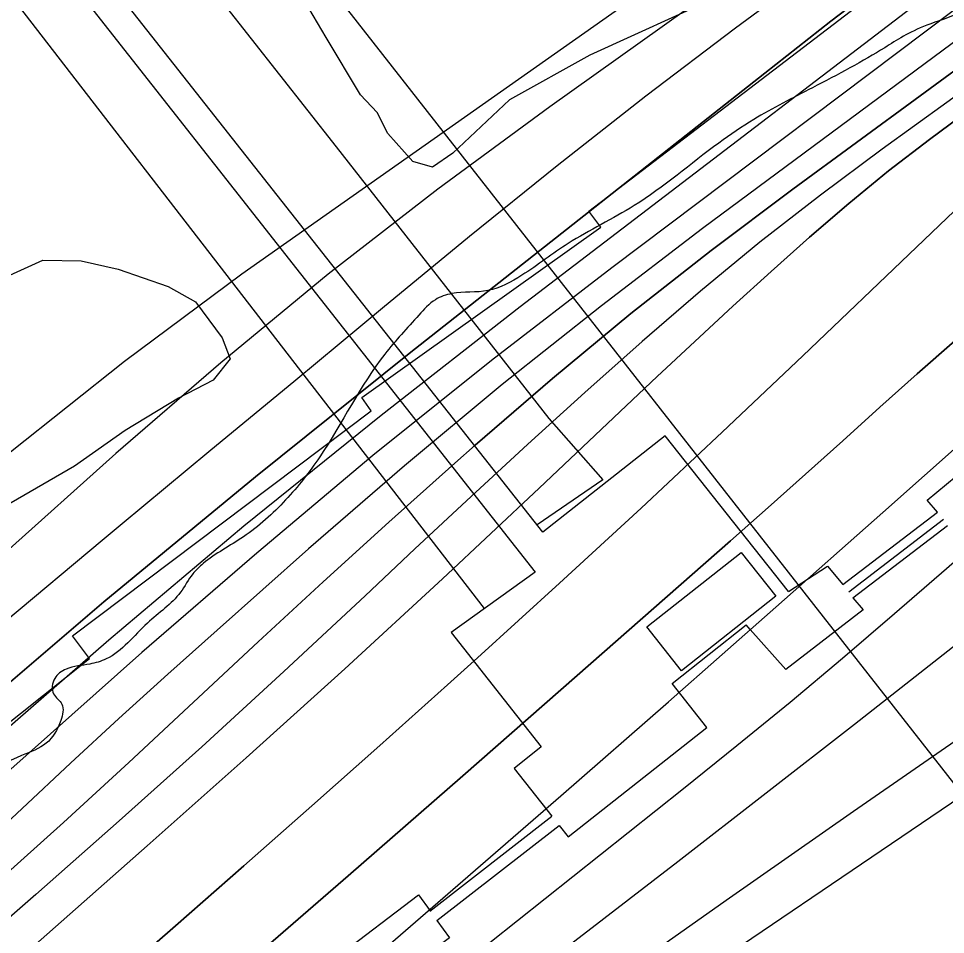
# Model space of a CAD drawing. Extents: x 3297753 to 3335611, y 652252 to 677623.
# Drawn here: x 3314328 to 3314835, y 658857 to 659359 of the extents above; entities that cross this region are included whole.
import ezdxf

# ---------------------------------------------------------------- set-up
doc = ezdxf.new("R2010")
doc.units = 0
for name, color, linetype in [('V-BLDG-OTLN', 7, 'Continuous'), ('V-CHAN-DOCK', 7, 'Continuous'), ('V-RIVR-EDGE', 7, 'Continuous'), ('V-RIVR-RANG', 7, 'Continuous'), ('V-RRAP-RVMT', 7, 'Continuous'), ('V-SITE-VEGE', 7, 'Continuous'), ('V-TOPO-DPTH', 7, 'Continuous'), ('V-TOPO-MAJR', 7, 'Continuous'), ('V-TOPO-MINR', 7, 'Continuous'), ('V-TOPO-WATR', 7, 'Continuous'), ('V-UTIL-LINE', 7, 'Continuous')]:
    doc.layers.add(name, color=color, linetype=linetype)

msp = doc.modelspace()

# ---------------------------------------------------------------- linework, layer by layer
at = {"layer": 'V-BLDG-OTLN'}
msp.add_lwpolyline([(3314671.67, 659025.48), (3314723.28, 659066.29), (3314742.25, 659042.3), (3314690.64, 659001.49)], close=True, dxfattribs=at)
at = {"layer": 'V-CHAN-DOCK'}
for p, q in [((3314778.83, 659048.62), (3314830.66, 659088.39)), ((3314784.47, 659041.35), (3314836.26, 659081.09)), ((3314552.69, 658869.83), (3314619.56, 658921.88)), ((3314556.68, 658864.7), (3314623.56, 658916.75))]:
    msp.add_line(p, q, dxfattribs=at)
for points in [[(3314749.17, 659044.85), (3314681.69, 659130.13), (3314614.71, 659077.34), (3314215.48, 659583.81), (3314203.81, 659575.65), (3314235.52, 659532.23), (3314610.44, 659055.43), (3314564.39, 659022.42), (3314613.81, 658959.72), (3314598.93, 658947.99), (3314619.53, 658921.86)], [(3314830.66, 659088.39), (3314825.06, 659094.8), (3314856.88, 659121.24), (3314876.65, 659124.46), (3314876.75, 659124.14)], [(3314749.17, 659044.85), (3314770.5, 659058.76), (3314778.83, 659048.62)], [(3314784.47, 659041.35), (3314790.12, 659034.89), (3314747.61, 659002.11), (3314728.21, 659024.03), (3314726.02, 659026.63)], [(3314623.56, 658916.75), (3314628.53, 658910.43), (3314704.5, 658970.32), (3314685.49, 658994.45), (3314726.02, 659026.63)], [(3314507.4, 658837.09), (3314501.55, 658844.38), (3314546.63, 658878.73), (3314552.9, 658869.98)], [(3314556.68, 658864.7), (3314563.46, 658855.24), (3314519.47, 658822.05), (3314511.33, 658832.2)]]:
    msp.add_lwpolyline(points, dxfattribs=at)
at = {"layer": 'V-RIVR-EDGE'}
msp.add_spline([(3319472.94, 662096.79), (3319451.36, 662084.83), (3319431.44, 662073.27), (3319412.76, 662065.44), (3319386.64, 662059.7), (3319355.13, 662056.05), (3319321.53, 662047.43), (3319286.69, 662035.91), (3319261.79, 662024.37), (3319253.91, 662022.31), (3319243.96, 662022.34), (3319236.91, 662020.28), (3319220.3, 662007.06), (3319214.06, 661999.2), (3319197.88, 661992.61), (3319174.65, 661985.21), (3319135.25, 661974.53), (3319095.84, 661962.6), (3319061.83, 661950.67), (3319035.69, 661940.78), (3319017.02, 661932.54), (3319004.15, 661925.11), (3318977.6, 661914.4), (3318949.4, 661908.67), (3318929.07, 661903.33), (3318893.41, 661894.3), (3318836.17, 661878.69), (3318802.16, 661869.66), (3318784.32, 661864.31), (3318761.1, 661859.4), (3318735.37, 661848.27), (3318707.16, 661836.32), (3318683.94, 661831.82), (3318667.77, 661829.78), (3318647.86, 661824.86), (3318612.18, 661812.51), (3318583.56, 661801.39), (3318550.78, 661789.45), (3318517.19, 661780.83), (3318486.91, 661770.55), (3318459.1, 661757.77), (3318437.11, 661748.7), (3318401.09, 661732.56), (3318376.27, 661719.66), (3318350.33, 661712.4), (3318322.69, 661702.89), (3318295.62, 661690.56), (3318275.88, 661686.66), (3318257.84, 661681.07), (3318243.73, 661673.22), (3318214.4, 661661.46), (3318180.55, 661645.76), (3318148.4, 661630.07), (3318131.47, 661619.4), (3318111.14, 661604.8), (3318079.51, 661575.01), (3318056.38, 661560.42), (3318032.66, 661542.45), (3318016.3, 661532.35), (3317961.53, 661489.66), (3317862.74, 661415.52), (3317830, 661391.93), (3317829.43, 661388.56), (3317827.16, 661382.93), (3317810.8, 661375.64), (3317785.97, 661359.92), (3317761.13, 661342.52), (3317743.62, 661322.84), (3317726.09, 661300.91), (3317708.57, 661278.97), (3317696.72, 661270.55), (3317673.58, 661255.39), (3317601.32, 661201.48), (3317560.67, 661171.71), (3317529.07, 661153.2), (3317513.82, 661140.27), (3317483.9, 661117.24), (3317464.15, 661105.46), (3317423.52, 661083.02), (3317409.43, 661079.11), (3317401.54, 661079.13), (3317375.02, 661065.67), (3317364.3, 661058.94), (3317348.5, 661051.09), (3317330.46, 661046.62), (3317307.32, 661033.16), (3317289.27, 661024.75), (3317263.88, 661012.42), (3317240.77, 661008.53), (3317230.05, 661004.05), (3317228.35, 661000.11), (3317221.59, 660998.43), (3317196.21, 660991.17), (3317170.27, 660981.66), (3317149.41, 660978.33), (3317103.16, 660960.97), (3317073.27, 660949.78), (3317034.34, 660929.59), (3316995.97, 660909.96), (3316948.02, 660886.98), (3316914.74, 660873.53), (3316885.97, 660860.65), (3316880.89, 660856.15), (3316871.29, 660848.28), (3316865.65, 660846.61), (3316855.51, 660846.63), (3316850.44, 660846.65), (3316844.22, 660840.46), (3316839.71, 660839.91), (3316835.77, 660840.48), (3316830.69, 660836.55), (3316818.84, 660828.69), (3316813.76, 660828.14), (3316808.13, 660827.03), (3316803.62, 660827.04), (3316796.84, 660818.6), (3316784.98, 660809.62), (3316774.82, 660802.88), (3316771.42, 660796.13), (3316765.18, 660779.24), (3316755.55, 660759.54), (3316745.94, 660744.35), (3316732.38, 660728.61), (3316712.63, 660717.95), (3316683.85, 660703.37), (3316676.52, 660701.13), (3316664.67, 660695.53), (3316651.68, 660680.34), (3316633.05, 660666.87), (3316616.12, 660656.2), (3316590.15, 660637.11), (3316544.42, 660603.41), (3316510, 660580.96), (3316472.73, 660551.75), (3316428.71, 660523.12), (3316390.32, 660495.6), (3316363.8, 660477.64), (3316349.69, 660469.78), (3316341.23, 660464.73), (3316335.03, 660464.75), (3316325.45, 660464.77), (3316313.61, 660461.42), (3316289.93, 660456.97), (3316257.21, 660443.53), (3316237.47, 660436.25), (3316207.01, 660423.93), (3316177.1, 660405.41), (3316154.53, 660393.07), (3316131.95, 660375.09), (3316110.5, 660362.19), (3316095.27, 660353.21), (3316080.02, 660338.03), (3316051.22, 660312.74), (3316013.92, 660270.58), (3315988.5, 660245.84), (3315960.26, 660217.18), (3315939.93, 660200.89), (3315925.81, 660185.14), (3315911.13, 660173.91), (3315895.32, 660159.86), (3315882.88, 660145.8), (3315867.63, 660130.06), (3315849.01, 660119.97), (3315837.71, 660109.29), (3315808.9, 660080.06), (3315786.88, 660062.08), (3315758.09, 660038.49), (3315733.81, 660018.83), (3315725.32, 660002.51), (3315692.01, 659976.67), (3315659.82, 659949.14), (3315603.36, 659904.2), (3315571.16, 659873.28), (3315569.47, 659873.29), (3315558.76, 659868.81), (3315547.47, 659863.2), (3315527.7, 659844.09), (3315506.25, 659828.37), (3315477.47, 659812.1), (3315461.12, 659805.94), (3315440.8, 659793.59), (3315429.5, 659781.79), (3315402.4, 659758.19), (3315361.76, 659731.8), (3315304.2, 659696.45), (3315255.66, 659666.7), (3315169.91, 659624.65), (3315140.01, 659611.76), (3315123.65, 659603.35), (3315098.82, 659588.76), (3315044.63, 659551.14), (3314989.87, 659507.33), (3314954.29, 659474.73), (3314933.97, 659462.39), (3314926.06, 659452.83), (3314915.88, 659440.45), (3314897.81, 659423.59), (3314866.75, 659396.06), (3314844.73, 659376.39), (3314848.66, 659370.75), (3314824.95, 659355.03), (3314801.82, 659342.69), (3314762.32, 659320.81), (3314730.16, 659303.42), (3314710.97, 659290.51), (3314664.68, 659256.25), (3314628.56, 659235.49), (3314603.16, 659218.09), (3314584.55, 659209.68), (3314564.82, 659208.04), (3314555.8, 659204.68), (3314546.76, 659196.25), (3314528.11, 659174.88), (3314492.47, 659118.62), (3314473.82, 659095), (3314450.67, 659074.77), (3314428.65, 659060.18), (3314423, 659054.56), (3314416.22, 659044.43), (3314398.14, 659027.57), (3314375.56, 659007.9), (3314366.53, 659005.11), (3314353.57, 659002.32), (3314347.36, 658997.27), (3314346.77, 658988.82), (3314351.26, 658983.17), (3314350.68, 658974.16), (3314342.76, 658961.78), (3314329.22, 658955.05), (3314311.71, 658940.44), (3314310, 658930.31), (3314294.2, 658921.89), (3314283.48, 658914.59), (3314276.12, 658903.91), (3314272.72, 658896.02), (3314237.73, 658871.32), (3314206.69, 658853.36), (3314198.23, 658851.13), (3314192.03, 658850.58), (3314180.19, 658846.1), (3314172.28, 658836.54), (3314164.36, 658823.6), (3314142.35, 658810.13), (3314120.89, 658792.72), (3314097.19, 658778.69), (3314086.46, 658769.14), (3314082.5, 658762.95), (3314080.22, 658754.5), (3314072.33, 658750.01), (3314036.79, 658734.32), (3314006.33, 658722), (3313997.3, 658716.39), (3313939.72, 658673.71), (3313888.34, 658634.95), (3313863.5, 658615.29), (3313820.61, 658586.66), (3313772.64, 658558.04), (3313732, 658532.78), (3313718.46, 658524.37), (3313711.13, 658521.57), (3313702.68, 658521.59), (3313693.09, 658518.79), (3313674.48, 658511.51), (3313646.82, 658494.68), (3313626.5, 658478.95), (3313619.73, 658475.02), (3313610.12, 658464.34), (3313605.01, 658449.14), (3313597.11, 658444.65), (3313577.92, 658428.92), (3313554.76, 658407.56), (3313537.8, 658387.32), (3313525.35, 658364.25), (3313506.11, 658331.61), (3313489.72, 658309.68)], degree=3, dxfattribs=at)
at = {"layer": 'V-RIVR-RANG'}
msp.add_line((3314245.79, 659698.23), (3315096.4, 658611.56), dxfattribs=at)
at = {"layer": 'V-RRAP-RVMT'}
for p, q in [((3314639.78, 659253.11), (3314821.8, 659392.45)), ((3314646.44, 659244.38), (3314639.78, 659253.11)), ((3314515.53, 659151.14), (3314646.44, 659244.38)), ((3314520.6, 659143.87), (3314515.53, 659151.14)), ((3314357.13, 659020.61), (3314520.6, 659143.87)), ((3314366.5, 659008.17), (3314357.13, 659020.61)), ((3314251.67, 658916.83), (3314366.5, 659008.17))]:
    msp.add_line(p, q, dxfattribs=at)
at = {"layer": 'V-SITE-VEGE'}
for points in [[(3314711.71, 659371.26), (3314640.41, 659338.66), (3314596.39, 659314.22), (3314565.34, 659285.03), (3314554.2, 659277.36), (3314543.47, 659280.34), (3314529.8, 659295.71), (3314523.95, 659307.27), (3314514.85, 659316.91), (3314495.93, 659348.26), (3314476.98, 659380.71)], [(3314322.78, 659218.11), (3314340.87, 659226.36), (3314361.8, 659225.89), (3314382.12, 659221.37), (3314409.55, 659211.92), (3314424.48, 659203.56), (3314439.01, 659183.82), (3314443.4, 659172.21), (3314434.21, 659160.56), (3314415.06, 659150.81), (3314385.87, 659133.06), (3314358.21, 659113.51), (3314319.98, 659091.45)]]:
    msp.add_lwpolyline(points, dxfattribs=at)
at = {"layer": 'V-TOPO-DPTH'}
for points in [[(3314301.01, 658763.88), (3314338.56, 658796.49), (3314376.07, 658829.14), (3314413.55, 658861.81), (3314450.94, 658894.6), (3314488.23, 658927.5), (3314525.37, 658960.57), (3314562.4, 658993.75), (3314578.83, 659008.54), (3314623.82, 659049.41), (3314668.55, 659090.55), (3314712.9, 659132.1), (3314757, 659173.93), (3314943.66, 659352.57), (3314945.2, 659353.88), (3314946.06, 659354.47), (3314946.12, 659354.51), (3315567.61, 659735.18)], [(3315567.61, 659735.18), (3314946.12, 659354.51), (3314946.06, 659354.47), (3314945.2, 659353.88), (3314943.66, 659352.57), (3314757, 659173.93), (3314712.9, 659132.1), (3314668.55, 659090.55), (3314623.82, 659049.41), (3314578.83, 659008.54), (3314562.4, 658993.75), (3314525.37, 658960.57), (3314488.23, 658927.5), (3314450.94, 658894.6), (3314413.55, 658861.81), (3314376.07, 658829.14), (3314338.56, 658796.49), (3314301.01, 658763.88)], [(3314292.37, 658969.05), (3314374.22, 659039.14), (3314457.36, 659107.68), (3314541.36, 659175.2), (3314736.19, 659328.83), (3314754.28, 659343.04), (3314772.42, 659357.19), (3314790.63, 659371.27), (3314808.87, 659385.3), (3314819.97, 659393.8), (3314832.7, 659403.52), (3314845.47, 659413.2), (3314858.26, 659422.85), (3314871.08, 659432.46), (3314889.44, 659446.18), (3314893.1, 659448.9), (3314896.77, 659451.6), (3314900.46, 659454.29), (3314904.15, 659456.97), (3315105.06, 659601.47), (3315180.53, 659655.43)], [(3315226.66, 659640.01), (3315178.1, 659605.26), (3315129.45, 659570.63), (3315091.02, 659543.38), (3315061.5, 659522.5), (3315031.94, 659501.66), (3315002.34, 659480.9), (3314972.7, 659460.18), (3314943.16, 659439.33), (3314913.77, 659418.27), (3314884.62, 659396.88), (3314855.62, 659375.28), (3314652.42, 659222.15), (3314586.6, 659171.3), (3314521.64, 659119.4), (3314457.95, 659065.94), (3314395.12, 659011.44), (3314306.49, 658932.68)], [(3315226.66, 659640.01), (3315178.1, 659605.26), (3315129.45, 659570.63), (3315091.02, 659543.38), (3315061.5, 659522.5), (3315031.94, 659501.66), (3315002.34, 659480.9), (3314972.7, 659460.18), (3314943.16, 659439.33), (3314913.77, 659418.27), (3314884.62, 659396.88), (3314855.62, 659375.28), (3314652.42, 659222.15), (3314586.6, 659171.3), (3314521.64, 659119.4), (3314457.95, 659065.94), (3314395.12, 659011.44), (3314306.49, 658932.68)], [(3314231.52, 658758.66), (3314398.02, 658905.48), (3314452.29, 658953.84), (3314506.22, 659002.57), (3314559.64, 659051.86), (3314612.71, 659101.53), (3314677.26, 659162.56), (3314697.9, 659181.88), (3314718.66, 659201.07), (3314739.61, 659220.06), (3314760.69, 659238.91), (3314782.14, 659257.3), (3314803.96, 659275.23), (3314826.33, 659292.46), (3314849.08, 659309.23), (3314920.96, 659360.47), (3314929.07, 659366.16), (3314937.23, 659371.78), (3314945.48, 659377.28), (3314953.77, 659382.71), (3315252.63, 659575.1)], [(3315252.63, 659575.1), (3314953.77, 659382.71), (3314945.48, 659377.28), (3314937.23, 659371.78), (3314929.07, 659366.16), (3314920.96, 659360.47), (3314849.08, 659309.23), (3314826.33, 659292.46), (3314803.96, 659275.23), (3314782.14, 659257.3), (3314760.69, 659238.91), (3314739.61, 659220.06), (3314718.66, 659201.07), (3314697.9, 659181.88), (3314677.26, 659162.56), (3314612.71, 659101.53), (3314559.64, 659051.86), (3314506.22, 659002.57), (3314452.29, 658953.84), (3314398.02, 658905.48), (3314231.52, 658758.66)], [(3315188.38, 659571.58), (3315123.05, 659526.74), (3315057.54, 659482.16), (3314962.55, 659417.91), (3314944.48, 659405.54), (3314926.5, 659393.03), (3314908.67, 659380.32), (3314890.93, 659367.48), (3314751.49, 659265.31), (3314706.87, 659231.64), (3314662.91, 659197.17), (3314619.92, 659161.47), (3314577.6, 659124.97), (3314566.45, 659115.08), (3314530.34, 659082.75), (3314494.43, 659050.2), (3314458.81, 659017.32), (3314423.39, 658984.22), (3314387.93, 658951.18), (3314352.21, 658918.42), (3314316.09, 658886.1)], [(3314316.09, 658886.1), (3314352.21, 658918.42), (3314387.93, 658951.18), (3314423.39, 658984.22), (3314458.81, 659017.32), (3314494.43, 659050.2), (3314530.34, 659082.75), (3314566.45, 659115.08), (3314577.6, 659124.97), (3314619.92, 659161.47), (3314662.91, 659197.17), (3314706.87, 659231.64), (3314751.49, 659265.31), (3314890.93, 659367.48), (3314908.67, 659380.32), (3314926.5, 659393.03), (3314944.48, 659405.54), (3314962.55, 659417.91), (3315057.54, 659482.16), (3315123.05, 659526.74), (3315188.38, 659571.58)], [(3314161.79, 658590.48), (3314382.08, 658780.05), (3314445.14, 658834.51), (3314508.08, 658889.1), (3314570.85, 658943.9), (3314633.49, 658998.84), (3314717.41, 659072.7), (3314737.95, 659090.87), (3314758.44, 659109.1), (3314778.83, 659127.43), (3314799.17, 659145.83), (3314819.62, 659164.09), (3314840.28, 659182.11), (3314861.25, 659199.77), (3314882.43, 659217.18), (3314950.99, 659272.54), (3314963.36, 659282.21), (3314975.93, 659291.6), (3314988.8, 659300.57), (3315001.87, 659309.27), (3315201.42, 659437.47)], [(3315201.42, 659437.47), (3315001.87, 659309.27), (3314988.8, 659300.57), (3314975.93, 659291.6), (3314963.36, 659282.21), (3314950.99, 659272.54), (3314882.43, 659217.18), (3314861.25, 659199.77), (3314840.28, 659182.11), (3314819.62, 659164.09), (3314799.17, 659145.83), (3314778.83, 659127.43), (3314758.44, 659109.1), (3314737.95, 659090.87), (3314717.41, 659072.7), (3314633.49, 658998.84), (3314570.85, 658943.9), (3314508.08, 658889.1), (3314445.14, 658834.51), (3314382.08, 658780.05), (3314161.79, 658590.48)]]:
    msp.add_lwpolyline(points, dxfattribs=at)
at = {"layer": 'V-TOPO-MAJR'}
for points in [[(3316221.03, 660564.65), (3315545.19, 660050.47), (3315529.9, 660036.32), (3315523.02, 660030.17), (3315516, 660024.19), (3315508.77, 660018.47), (3315501.4, 660012.92), (3315022.88, 659623.25), (3314997.3, 659603.95), (3314971.52, 659584.94), (3314945.43, 659566.36), (3314919.13, 659548.06), (3314892.72, 659529.92), (3314866.35, 659511.71), (3314840.07, 659493.39), (3314813.83, 659474.99), (3314449.83, 659218.59), (3314385.65, 659170.92), (3314323.18, 659121.21)], [(3314297.89, 658660.72), (3314328.33, 658684.91), (3314358.79, 658709.09), (3314372.45, 658719.92), (3314409.55, 658749.75), (3314446.38, 658779.89), (3314482.82, 658810.5), (3314519, 658841.44), (3314565.37, 658881.6), (3314624.44, 658932.96), (3314683.38, 658984.47), (3314742.13, 659036.19), (3314800.76, 659088.06), (3314978.43, 659245.84), (3314985.29, 659251.71), (3314992.29, 659257.41), (3314999.49, 659262.86), (3315006.82, 659268.12), (3315014.31, 659273.18), (3315021.87, 659278.13), (3315029.54, 659282.91), (3315037.27, 659287.58), (3315649.97, 659648.56)]]:
    msp.add_lwpolyline(points, dxfattribs=at)
at = {"layer": 'V-TOPO-MINR'}
for points in [[(3315316.72, 659804.17), (3315165.54, 659696.04), (3315117.51, 659661.87), (3315069.35, 659627.87), (3315021.01, 659594.12), (3314972.56, 659560.53), (3314921.74, 659525.5), (3314898.65, 659509.51), (3314875.61, 659493.44), (3314852.65, 659477.26), (3314829.73, 659461.01), (3314618.43, 659310.41), (3314557.2, 659265.21), (3314497.01, 659218.69), (3314438.41, 659170.2), (3314380.86, 659120.39), (3314318.92, 659064.96)], [(3315567.61, 659735.18), (3314946.12, 659354.51), (3314946.06, 659354.47), (3314945.2, 659353.88), (3314943.66, 659352.57), (3314757, 659173.93), (3314712.9, 659132.1), (3314668.55, 659090.55), (3314623.82, 659049.41), (3314578.83, 659008.54), (3314562.4, 658993.75), (3314525.37, 658960.57), (3314488.23, 658927.5), (3314450.94, 658894.6), (3314413.55, 658861.81), (3314376.07, 658829.14), (3314338.56, 658796.49), (3314301.01, 658763.88)], [(3315234.66, 659717.75), (3315164.67, 659669.2), (3315094.78, 659620.51), (3315024.96, 659571.72), (3314913.42, 659493.61), (3314899.45, 659483.77), (3314885.51, 659473.88), (3314871.61, 659463.92), (3314857.75, 659453.92), (3314769.81, 659390.12), (3314720.19, 659353.43), (3314671.04, 659316.15), (3314622.56, 659277.99), (3314574.55, 659239.23), (3314526.91, 659199.99), (3314479.32, 659160.69), (3314431.79, 659121.32), (3314384.3, 659081.9), (3314373.36, 659072.8), (3314320.57, 659028.63)], [(3315231.84, 659667.7), (3315072.49, 659551.73), (3315052.86, 659537.5), (3315033.18, 659523.31), (3315013.46, 659509.19), (3314993.7, 659495.13), (3314978.11, 659484.07), (3314966.12, 659475.57), (3314954.12, 659467.07), (3314942.13, 659458.58), (3314930.13, 659450.08), (3314918.18, 659441.53), (3314906.3, 659432.88), (3314894.51, 659424.11), (3314882.78, 659415.24), (3314602.31, 659200.86), (3314526.15, 659141.3), (3314450.92, 659080.62), (3314377.05, 659018.28), (3314304.1, 658954.84)], [(3315180.53, 659655.43), (3315105.06, 659601.47), (3314904.15, 659456.97), (3314900.46, 659454.29), (3314896.77, 659451.6), (3314893.1, 659448.9), (3314889.44, 659446.18), (3314871.08, 659432.46), (3314858.26, 659422.85), (3314845.47, 659413.2), (3314832.7, 659403.52), (3314819.97, 659393.8), (3314808.87, 659385.3), (3314790.63, 659371.27), (3314772.42, 659357.19), (3314754.28, 659343.04), (3314736.19, 659328.83), (3314541.36, 659175.2), (3314457.36, 659107.68), (3314374.22, 659039.14), (3314292.37, 658969.05)], [(3315203.83, 659602.62), (3315156.79, 659569.42), (3315109.65, 659536.36), (3315062.37, 659503.5), (3315014.99, 659470.79), (3314967.46, 659438.13), (3314943.86, 659421.72), (3314920.39, 659405.14), (3314897.11, 659388.3), (3314873.94, 659371.29), (3314702.14, 659243.63), (3314646.84, 659201.41), (3314592.3, 659158.25), (3314538.91, 659113.67), (3314486.28, 659068.16), (3314436.25, 659023.73), (3314409.33, 658999.6), (3314382.55, 658975.31), (3314356, 658950.77), (3314329.6, 658926.07), (3314303.15, 658901.42)], [(3315252.63, 659575.1), (3314953.77, 659382.71), (3314945.48, 659377.28), (3314937.23, 659371.78), (3314929.07, 659366.16), (3314920.96, 659360.47), (3314849.08, 659309.23), (3314826.33, 659292.46), (3314803.96, 659275.23), (3314782.14, 659257.3), (3314760.69, 659238.91), (3314739.61, 659220.06), (3314718.66, 659201.07), (3314697.9, 659181.88), (3314677.26, 659162.56), (3314612.71, 659101.53), (3314559.64, 659051.86), (3314506.22, 659002.57), (3314452.29, 658953.84), (3314398.02, 658905.48), (3314231.52, 658758.66)], [(3315188.38, 659571.58), (3315123.05, 659526.74), (3315057.54, 659482.16), (3314962.55, 659417.91), (3314944.48, 659405.54), (3314926.5, 659393.03), (3314908.67, 659380.32), (3314890.93, 659367.48), (3314751.49, 659265.31), (3314706.87, 659231.64), (3314662.91, 659197.17), (3314619.92, 659161.47), (3314577.6, 659124.97), (3314566.45, 659115.08), (3314530.34, 659082.75), (3314494.43, 659050.2), (3314458.81, 659017.32), (3314423.39, 658984.22), (3314387.93, 658951.18), (3314352.21, 658918.42), (3314316.09, 658886.1)], [(3315195.84, 659556.55), (3315114.49, 659502.64), (3314958.03, 659399.4), (3314945.04, 659390.71), (3314932.12, 659381.91), (3314919.32, 659372.94), (3314906.59, 659363.87), (3314800.46, 659287.17), (3314766.69, 659261.99), (3314733.45, 659236.16), (3314700.99, 659209.35), (3314669.06, 659181.88), (3314637.65, 659153.79), (3314606.41, 659125.5), (3314575.43, 659096.93), (3314544.63, 659068.18), (3314517.34, 659042.48), (3314472.8, 659000.98), (3314427.95, 658959.82), (3314382.64, 658919.16), (3314337.03, 658878.83), (3314119.14, 658688.34)], [(3314220.45, 658525.23), (3314645.55, 658826.7), (3314715.05, 658875.73), (3314784.72, 658924.52), (3314854.63, 658972.97), (3314924.71, 659021.18), (3315036.41, 659097.62), (3315050.77, 659107.42), (3315065.14, 659117.19), (3315079.54, 659126.92), (3315093.96, 659136.63), (3315485.38, 659457.4)], [(3315201.42, 659437.47), (3315001.87, 659309.27), (3314988.8, 659300.57), (3314975.93, 659291.6), (3314963.36, 659282.21), (3314950.99, 659272.54), (3314882.43, 659217.18), (3314861.25, 659199.77), (3314840.28, 659182.11), (3314819.62, 659164.09), (3314799.17, 659145.83), (3314778.83, 659127.43), (3314758.44, 659109.1), (3314737.95, 659090.87), (3314717.41, 659072.7), (3314633.49, 658998.84), (3314570.85, 658943.9), (3314508.08, 658889.1), (3314445.14, 658834.51), (3314382.08, 658780.05), (3314161.79, 658590.48)], [(3314224.02, 658546.97), (3314395.99, 658674.79), (3314493.99, 658748.25), (3314591.6, 658822.23), (3314688.61, 658896.99), (3314785.21, 658972.27), (3315032.38, 659166.49), (3315034.52, 659168.18), (3315036.66, 659169.89), (3315038.78, 659171.62), (3315040.9, 659173.35), (3315045.25, 659176.95), (3315048.72, 659179.81), (3315052.19, 659182.67), (3315055.67, 659185.52), (3315059.16, 659188.36), (3315062.67, 659191.17), (3315066.2, 659193.95), (3315069.77, 659196.69), (3315073.36, 659199.39), (3315281.86, 659354.11)], [(3314316.78, 658642.34), (3314380.49, 658691.53), (3314444.05, 658740.94), (3314507.36, 658790.65), (3314570.51, 658840.58), (3314691.7, 658936.87), (3314720.95, 658960.42), (3314749.99, 658984.23), (3314778.72, 659008.43), (3314807.23, 659032.87), (3314835.59, 659057.49), (3314863.97, 659082.1), (3314892.36, 659106.69), (3314920.77, 659131.26), (3314982.71, 659184.8), (3314998.97, 659198.48), (3315015.46, 659211.86), (3315032.3, 659224.8), (3315049.37, 659237.44), (3315128.04, 659294.06), (3315185.21, 659333.87)], [(3314217.3, 658508.16), (3315001.49, 659039.67), (3315014.37, 659048.35), (3315027.29, 659056.98), (3315040.25, 659065.54), (3315053.25, 659074.04), (3315075.17, 659088.31), (3315077.24, 659089.63), (3315081.45, 659092.14), (3315083.59, 659093.35), (3315165.33, 659138.13), (3315167.68, 659138.08), (3315169.25, 659137.38)]]:
    msp.add_lwpolyline(points, dxfattribs=at)
at = {"layer": 'V-TOPO-WATR'}
msp.add_lwpolyline([(3315226.66, 659640.01), (3315178.1, 659605.26), (3315129.45, 659570.63), (3315091.02, 659543.38), (3315061.5, 659522.5), (3315031.94, 659501.66), (3315002.34, 659480.9), (3314972.7, 659460.18), (3314943.16, 659439.33), (3314913.77, 659418.27), (3314884.62, 659396.88), (3314855.62, 659375.28), (3314652.42, 659222.15), (3314586.6, 659171.3), (3314521.64, 659119.4), (3314457.95, 659065.94), (3314395.12, 659011.44), (3314306.49, 658932.68)], dxfattribs=at)
at = {"layer": 'V-UTIL-LINE'}
for p, q in [((3314782.15, 659044.7), (3314833.94, 659084.44)), ((3314556.68, 658864.7), (3314623.56, 658916.75))]:
    msp.add_line(p, q, dxfattribs=at)
for points in [[(3314096.09, 659753.14), (3314122.63, 659773.39), (3314175.78, 659701.97), (3314197.83, 659676.22), (3314240.52, 659623.2), (3314346.28, 659485.86), (3314501.55, 659288.36), (3314617.93, 659139.6), (3314647.56, 659106), (3314611.52, 659081.39)], [(3314582.73, 659035.56), (3314208.2, 659520.31), (3314188.09, 659505.74), (3314123.32, 659596.24), (3314079.52, 659563.7), (3314056.01, 659593.81)]]:
    msp.add_lwpolyline(points, dxfattribs=at)

doc.saveas('drawing.dxf')
